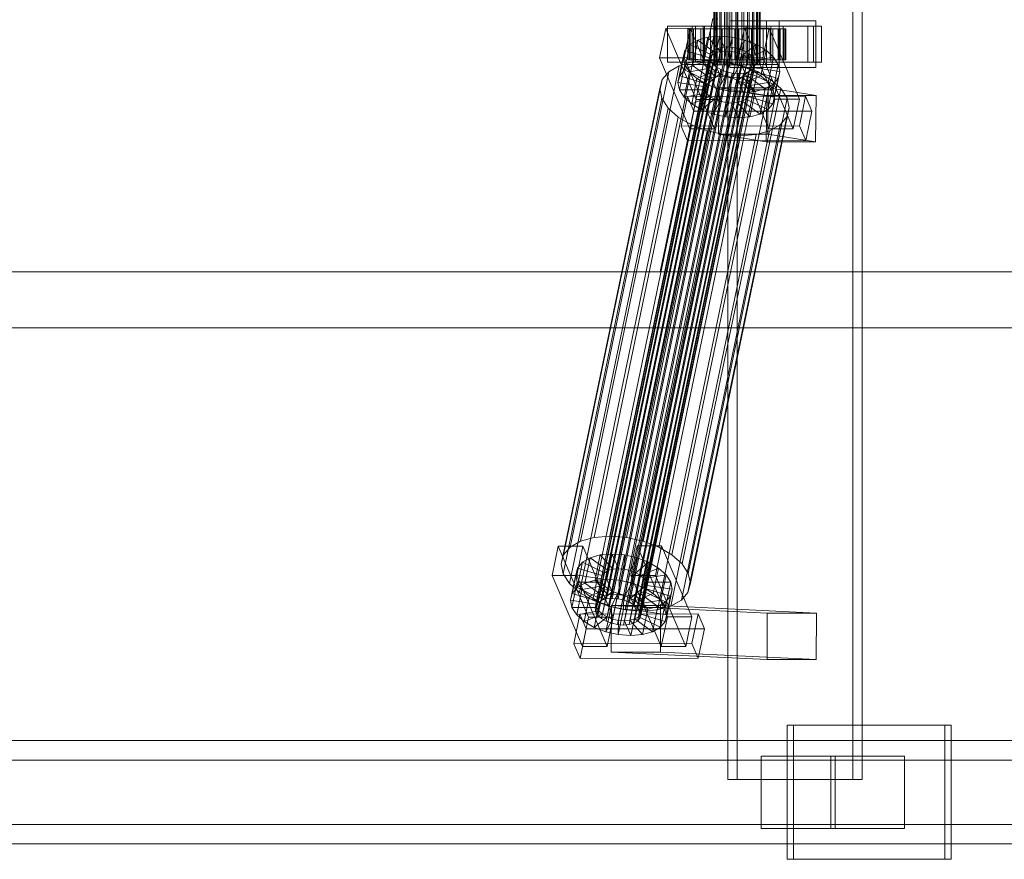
# Model space of a CAD drawing. Header units: millimetres. Extents: x -1970 to 61924, y -58230 to 6847.
# Tile 504 of 656: x 22293 to 22675, y -18456 to -18130. Entities that reach past the tile are written whole.
import ezdxf

# ---------------------------------------------------------------- set-up
doc = ezdxf.new("R2010")
doc.units = ezdxf.units.MM
doc.layers.add('superior_C02', color=7, linetype='Continuous', lineweight=0)

msp = doc.modelspace()

# ---------------------------------------------------------------- linework, layer by layer
at = {"layer": 'superior_C02'}
for p, q in [((22567.843, -17575), (22567.843, -18425)), ((22571.419, -18425), (22571.419, -17575)), ((22616.334, -18425), (22616.334, -17575)), ((22619.91, -17575), (22619.91, -18425)), ((22562.351, -18148), (22562.351, -17852)), ((22562.563, -18148), (22562.563, -17852)), ((22562.753, -18148), (22562.753, -17852)), ((22563.372, -18148), (22563.372, -17852)), ((22563.74, -18148), (22563.74, -17852)), ((22564.725, -18148), (22564.725, -17852)), ((22565.245, -18148), (22565.245, -17852)), ((22566.529, -18148), (22566.529, -17852)), ((22567.166, -18148), (22567.166, -17852)), ((22568.661, -18148), (22568.661, -17852)), ((22569.371, -18148), (22569.371, -17852)), ((22570.976, -18148), (22570.976, -17852)), ((22571.711, -18148), (22571.711, -17852)), ((22573.316, -18148), (22573.316, -17852)), ((22574.026, -18148), (22574.026, -17852)), ((22575.522, -18148), (22575.522, -17852)), ((22576.158, -18148), (22576.158, -17852)), ((22577.443, -18148), (22577.443, -17852)), ((22577.962, -18148), (22577.962, -17852)), ((22578.948, -18148), (22578.948, -17852)), ((22579.315, -18148), (22579.315, -17852)), ((22579.935, -17852), (22579.935, -18148)), ((22580.125, -18148), (22580.125, -17852)), ((22580.336, -18148), (22580.336, -17852)), ((22561.995, -18130), (22541.592, -18228.298)), ((22543.371, -18228.298), (22563.773, -18130)), ((22587.745, -18131), (22568.654, -18131)), ((22568.654, -18131), (22568.654, -18149)), ((22582.841, -18131), (22568.654, -18131)), ((22582.841, -18149), (22582.841, -18131)), ((22582.841, -18131), (22601.932, -18131)), ((22587.745, -18149), (22587.745, -18131)), ((22587.745, -18131), (22601.932, -18131)), ((22601.932, -18131), (22601.932, -18149)), ((22543.755, -18133.859), (22541.374, -18145.327)), ((22553.3, -18133.847), (22543.755, -18133.859)), ((22555.505, -18161.391), (22543.755, -18133.859)), ((22553.989, -18133), (22544.443, -18133)), ((22544.443, -18133), (22544.443, -18147)), ((22558.75, -18133), (22544.443, -18133)), ((22550.92, -18145.315), (22553.3, -18133.847)), ((22552.806, -18134), (22552.36, -18134)), ((22552.36, -18134), (22562.351, -18134)), ((22552.36, -18146), (22552.36, -18134)), ((22552.36, -18134), (22553.207, -18134)), ((22554.515, -18134), (22552.806, -18134)), ((22552.806, -18134), (22562.563, -18134)), ((22552.806, -18146), (22552.806, -18134)), ((22553.207, -18134), (22562.753, -18134)), ((22553.207, -18146), (22553.207, -18134)), ((22553.207, -18134), (22555.291, -18134)), ((22553.3, -18133.847), (22565.051, -18161.379)), ((22553.989, -18147), (22553.989, -18133)), ((22553.989, -18133), (22568.295, -18133)), ((22557.371, -18134), (22554.515, -18134)), ((22554.515, -18134), (22563.372, -18134)), ((22554.515, -18146), (22554.515, -18134)), ((22601.108, -18133), (22555.29, -18133)), ((22555.29, -18133), (22555.29, -18147)), ((22558.27, -18133), (22555.29, -18133)), ((22555.291, -18134), (22563.74, -18134)), ((22555.291, -18146), (22555.291, -18134)), ((22555.291, -18134), (22558.469, -18134)), ((22561.18, -18134), (22557.371, -18134)), ((22557.371, -18134), (22564.725, -18134)), ((22557.371, -18146), (22557.371, -18134)), ((22558.27, -18147), (22558.27, -18133)), ((22558.27, -18133), (22604.089, -18133)), ((22558.469, -18134), (22565.245, -18134)), ((22558.469, -18146), (22558.469, -18134)), ((22558.469, -18134), (22562.524, -18134)), ((22558.75, -18147), (22558.75, -18133)), ((22558.75, -18133), (22568.295, -18133)), ((22565.681, -18134), (22561.18, -18134)), ((22561.18, -18134), (22566.529, -18134)), ((22561.18, -18146), (22561.18, -18134)), ((22562.351, -18134), (22562.563, -18134)), ((22562.351, -18134), (22562.351, -18146)), ((22562.753, -18134), (22562.351, -18134)), ((22562.524, -18134), (22567.166, -18134)), ((22562.524, -18146), (22562.524, -18134)), ((22562.524, -18134), (22567.18, -18134)), ((22562.563, -18134), (22563.372, -18134)), ((22562.563, -18134), (22562.563, -18146)), ((22562.753, -18134), (22562.753, -18146)), ((22563.74, -18134), (22562.753, -18134)), ((22563.372, -18134), (22564.725, -18134)), ((22563.372, -18134), (22563.372, -18146)), ((22563.74, -18134), (22563.74, -18146)), ((22565.245, -18134), (22563.74, -18134)), ((22564.725, -18134), (22566.529, -18134)), ((22564.725, -18134), (22564.725, -18146)), ((22565.245, -18134), (22565.245, -18146)), ((22567.166, -18134), (22565.245, -18134)), ((22570.568, -18134), (22565.681, -18134)), ((22565.681, -18134), (22568.661, -18134)), ((22565.681, -18146), (22565.681, -18134)), ((22566.529, -18134), (22568.661, -18134)), ((22566.529, -18134), (22566.529, -18146)), ((22567.166, -18134), (22567.166, -18146)), ((22569.371, -18134), (22567.166, -18134)), ((22567.18, -18134), (22569.371, -18134)), ((22567.18, -18146), (22567.18, -18134)), ((22567.18, -18134), (22572.12, -18134)), ((22568.295, -18133), (22568.295, -18147)), ((22568.661, -18134), (22570.976, -18134)), ((22568.661, -18134), (22568.661, -18146)), ((22569.371, -18134), (22569.371, -18146)), ((22571.711, -18134), (22569.371, -18134)), ((22575.508, -18134), (22570.568, -18134)), ((22570.568, -18134), (22570.976, -18134)), ((22570.568, -18146), (22570.568, -18134)), ((22570.976, -18134), (22573.316, -18134)), ((22570.976, -18134), (22570.976, -18146)), ((22572.12, -18134), (22571.711, -18134)), ((22571.711, -18134), (22571.711, -18146)), ((22574.026, -18134), (22571.711, -18134)), ((22574.3, -18133.821), (22571.92, -18145.289)), ((22572.12, -18146), (22572.12, -18134)), ((22572.12, -18134), (22577.007, -18134)), ((22575.508, -18134), (22573.316, -18134)), ((22573.316, -18134), (22575.522, -18134)), ((22573.316, -18134), (22573.316, -18146)), ((22577.007, -18134), (22574.026, -18134)), ((22574.026, -18134), (22574.026, -18146)), ((22576.158, -18134), (22574.026, -18134)), ((22583.846, -18133.809), (22574.3, -18133.821)), ((22586.051, -18161.353), (22574.3, -18133.821)), ((22584.534, -18133), (22574.989, -18133)), ((22574.989, -18133), (22574.989, -18147)), ((22589.295, -18133), (22574.989, -18133)), ((22580.164, -18134), (22575.508, -18134)), ((22575.508, -18146), (22575.508, -18134)), ((22580.164, -18134), (22575.522, -18134)), ((22575.522, -18134), (22577.443, -18134)), ((22575.522, -18134), (22575.522, -18146)), ((22581.508, -18134), (22576.158, -18134)), ((22576.158, -18134), (22576.158, -18146)), ((22577.962, -18134), (22576.158, -18134)), ((22577.007, -18146), (22577.007, -18134)), ((22577.007, -18134), (22581.508, -18134)), ((22584.219, -18134), (22577.443, -18134)), ((22577.443, -18134), (22578.948, -18134)), ((22577.443, -18134), (22577.443, -18146)), ((22585.316, -18134), (22577.962, -18134)), ((22577.962, -18134), (22577.962, -18146)), ((22579.315, -18134), (22577.962, -18134)), ((22587.397, -18134), (22578.948, -18134)), ((22578.948, -18134), (22579.935, -18134)), ((22578.948, -18134), (22578.948, -18146)), ((22588.173, -18134), (22579.315, -18134)), ((22579.315, -18134), (22579.315, -18146)), ((22580.125, -18134), (22579.315, -18134)), ((22579.935, -18134), (22589.48, -18134)), ((22579.935, -18146), (22579.935, -18134)), ((22579.935, -18134), (22580.336, -18134)), ((22589.882, -18134), (22580.125, -18134)), ((22580.125, -18134), (22580.125, -18146)), ((22580.336, -18134), (22580.125, -18134)), ((22584.219, -18134), (22580.164, -18134)), ((22580.164, -18146), (22580.164, -18134)), ((22590.328, -18134), (22580.336, -18134)), ((22580.336, -18134), (22580.336, -18146)), ((22581.466, -18145.277), (22583.846, -18133.809)), ((22581.508, -18146), (22581.508, -18134)), ((22581.508, -18134), (22585.316, -18134)), ((22583.846, -18133.809), (22595.596, -18161.341)), ((22587.397, -18134), (22584.219, -18134)), ((22584.219, -18146), (22584.219, -18134)), ((22584.534, -18147), (22584.534, -18133)), ((22584.534, -18133), (22598.841, -18133)), ((22585.316, -18146), (22585.316, -18134)), ((22585.316, -18134), (22588.173, -18134)), ((22589.48, -18134), (22587.397, -18134)), ((22587.397, -18146), (22587.397, -18134)), ((22588.173, -18146), (22588.173, -18134)), ((22588.173, -18134), (22589.882, -18134)), ((22589.295, -18147), (22589.295, -18133)), ((22589.295, -18133), (22598.841, -18133)), ((22589.48, -18134), (22589.48, -18146)), ((22590.328, -18134), (22589.48, -18134)), ((22589.882, -18146), (22589.882, -18134)), ((22589.882, -18134), (22590.328, -18134)), ((22590.328, -18146), (22590.328, -18134)), ((22598.841, -18133), (22598.841, -18147)), ((22601.108, -18147), (22601.108, -18133)), ((22601.108, -18133), (22604.089, -18133)), ((22604.089, -18133), (22604.089, -18147)), ((22556.164, -18138.419), (22553.147, -18140.156)), ((22554.124, -18148.249), (22556.164, -18138.419)), ((22560.074, -18137.325), (22556.164, -18138.419)), ((22556.164, -18138.419), (22563.057, -18143.38)), ((22558.034, -18147.155), (22560.074, -18137.325)), ((22564.609, -18136.948), (22560.074, -18137.325)), ((22560.074, -18137.325), (22564.909, -18142.862)), ((22562.569, -18146.777), (22564.609, -18136.948)), ((22569.462, -18137.313), (22564.609, -18136.948)), ((22564.609, -18136.948), (22567.058, -18142.683)), ((22567.422, -18147.143), (22569.462, -18137.313)), ((22569.462, -18137.313), (22569.356, -18142.856)), ((22574.301, -18138.396), (22569.462, -18137.313)), ((22574.301, -18138.396), (22571.648, -18143.369)), ((22572.261, -18148.226), (22574.301, -18138.396)), ((22578.796, -18140.123), (22574.301, -18138.396)), ((22517.593, -18356.363), (22561.968, -18142.565)), ((22519.022, -18355.541), (22563.397, -18141.742)), ((22520.874, -18355.022), (22565.249, -18141.224)), ((22523.022, -18354.844), (22567.398, -18141.045)), ((22525.321, -18355.017), (22569.696, -18141.218)), ((22527.613, -18355.53), (22571.988, -18141.731)), ((22529.742, -18356.348), (22574.118, -18142.549)), ((22549.188, -18152.246), (22551.229, -18142.416)), ((22551.229, -18142.416), (22550.538, -18145.047)), ((22551.107, -18149.985), (22553.147, -18140.156)), ((22553.147, -18140.156), (22551.229, -18142.416)), ((22551.229, -18142.416), (22560.719, -18145.274)), ((22553.147, -18140.156), (22561.628, -18144.203)), ((22563.057, -18143.38), (22561.017, -18153.21)), ((22561.968, -18142.565), (22561.059, -18143.635)), ((22561.628, -18144.203), (22563.057, -18143.38)), ((22563.397, -18141.742), (22561.968, -18142.565)), ((22564.909, -18142.862), (22562.869, -18152.692)), ((22563.057, -18143.38), (22564.909, -18142.862)), ((22565.249, -18141.224), (22563.397, -18141.742)), ((22564.909, -18142.862), (22567.058, -18142.683)), ((22567.058, -18142.683), (22565.017, -18152.513)), ((22567.398, -18141.045), (22565.249, -18141.224)), ((22567.058, -18142.683), (22569.356, -18142.856)), ((22569.356, -18142.856), (22567.316, -18152.686)), ((22569.696, -18141.218), (22567.398, -18141.045)), ((22569.356, -18142.856), (22571.648, -18143.369)), ((22571.648, -18143.369), (22569.608, -18153.199)), ((22571.988, -18141.731), (22569.696, -18141.218)), ((22571.648, -18143.369), (22573.778, -18144.188)), ((22574.118, -18142.549), (22571.988, -18141.731)), ((22578.796, -18140.123), (22573.778, -18144.188)), ((22575.939, -18143.617), (22574.118, -18142.549)), ((22582.642, -18142.377), (22575.599, -18145.255)), ((22576.756, -18149.953), (22578.796, -18140.123)), ((22582.642, -18142.377), (22578.796, -18140.123)), ((22580.601, -18152.207), (22582.642, -18142.377)), ((22585.575, -18145.003), (22582.642, -18142.377)), ((22516.004, -18331.197), (22554.259, -18146.887)), ((22516.357, -18358.68), (22560.732, -18144.881)), ((22516.634, -18360.017), (22561.01, -18146.218)), ((22516.684, -18357.434), (22561.059, -18143.635)), ((22522.068, -18330.692), (22560.322, -18146.383)), ((22528.555, -18331.181), (22566.81, -18146.872)), ((22531.564, -18357.415), (22575.939, -18143.617)), ((22532.953, -18358.659), (22577.329, -18144.861)), ((22578.192, -18146.196), (22533.816, -18359.995)), ((22541.374, -18145.327), (22550.92, -18145.315)), ((22541.374, -18145.327), (22553.125, -18172.859)), ((22544.443, -18147), (22553.989, -18147)), ((22544.443, -18147), (22558.75, -18147)), ((22548.498, -18154.877), (22550.538, -18145.047)), ((22554.259, -18146.887), (22549.033, -18148.35)), ((22550.538, -18145.047), (22560.392, -18146.52)), ((22550.538, -18145.047), (22551.124, -18147.868)), ((22562.671, -18172.847), (22550.92, -18145.315)), ((22562.351, -18146), (22552.36, -18146)), ((22552.36, -18146), (22552.806, -18146)), ((22553.207, -18146), (22552.36, -18146)), ((22562.563, -18146), (22552.806, -18146)), ((22552.806, -18146), (22554.515, -18146)), ((22562.753, -18146), (22553.207, -18146)), ((22555.291, -18146), (22553.207, -18146)), ((22568.295, -18147), (22553.989, -18147)), ((22554.124, -18148.249), (22558.034, -18147.155)), ((22560.322, -18146.383), (22554.259, -18146.887)), ((22563.372, -18146), (22554.515, -18146)), ((22554.515, -18146), (22557.371, -18146)), ((22555.29, -18147), (22601.108, -18147)), ((22555.29, -18147), (22558.27, -18147)), ((22563.74, -18146), (22555.291, -18146)), ((22558.469, -18146), (22555.291, -18146)), ((22564.725, -18146), (22557.371, -18146)), ((22557.371, -18146), (22561.18, -18146)), ((22558.034, -18147.155), (22562.569, -18146.777)), ((22562.869, -18152.692), (22558.034, -18147.155)), ((22604.089, -18147), (22558.27, -18147)), ((22560.392, -18146.52), (22558.352, -18156.35)), ((22565.245, -18146), (22558.469, -18146)), ((22562.524, -18146), (22558.469, -18146)), ((22560.719, -18145.274), (22558.679, -18155.103)), ((22568.295, -18147), (22558.75, -18147)), ((22561.628, -18144.203), (22559.588, -18154.033)), ((22566.81, -18146.872), (22560.322, -18146.383)), ((22560.392, -18146.52), (22560.719, -18145.274)), ((22560.67, -18147.856), (22560.392, -18146.52)), ((22560.719, -18145.274), (22561.628, -18144.203)), ((22561.059, -18143.635), (22560.732, -18144.881)), ((22560.732, -18144.881), (22561.01, -18146.218)), ((22561.01, -18146.218), (22561.873, -18147.554)), ((22566.529, -18146), (22561.18, -18146)), ((22561.18, -18146), (22565.681, -18146)), ((22562.563, -18146), (22562.351, -18146)), ((22562.351, -18146), (22562.753, -18146)), ((22567.166, -18146), (22562.524, -18146)), ((22567.18, -18146), (22562.524, -18146)), ((22563.372, -18146), (22562.563, -18146)), ((22565.017, -18152.513), (22562.569, -18146.777)), ((22562.569, -18146.777), (22567.422, -18147.143)), ((22562.753, -18146), (22563.74, -18146)), ((22564.725, -18146), (22563.372, -18146)), ((22563.74, -18146), (22565.245, -18146)), ((22566.529, -18146), (22564.725, -18146)), ((22565.245, -18146), (22567.166, -18146)), ((22568.661, -18146), (22565.681, -18146)), ((22565.681, -18146), (22570.568, -18146)), ((22568.661, -18146), (22566.529, -18146)), ((22573.278, -18148.32), (22566.81, -18146.872)), ((22567.166, -18146), (22569.371, -18146)), ((22569.371, -18146), (22567.18, -18146)), ((22572.12, -18146), (22567.18, -18146)), ((22567.316, -18152.686), (22567.422, -18147.143)), ((22567.422, -18147.143), (22572.261, -18148.226)), ((22570.976, -18146), (22568.661, -18146)), ((22569.371, -18146), (22571.711, -18146)), ((22570.976, -18146), (22570.568, -18146)), ((22570.568, -18146), (22575.508, -18146)), ((22573.316, -18146), (22570.976, -18146)), ((22571.711, -18146), (22572.12, -18146)), ((22571.711, -18146), (22574.026, -18146)), ((22573.778, -18144.188), (22571.737, -18154.017)), ((22571.92, -18145.289), (22581.466, -18145.277)), ((22571.92, -18145.289), (22583.671, -18172.821)), ((22577.007, -18146), (22572.12, -18146)), ((22575.522, -18146), (22573.316, -18146)), ((22573.316, -18146), (22575.508, -18146)), ((22575.599, -18145.255), (22573.559, -18155.085)), ((22573.778, -18144.188), (22575.599, -18145.255)), ((22574.026, -18146), (22577.007, -18146)), ((22574.026, -18146), (22576.158, -18146)), ((22576.989, -18146.499), (22574.948, -18156.329)), ((22574.989, -18147), (22584.534, -18147)), ((22574.989, -18147), (22589.295, -18147)), ((22575.508, -18146), (22580.164, -18146)), ((22577.443, -18146), (22575.522, -18146)), ((22575.522, -18146), (22580.164, -18146)), ((22575.599, -18145.255), (22576.989, -18146.499)), ((22577.329, -18144.861), (22575.939, -18143.617)), ((22576.158, -18146), (22581.508, -18146)), ((22576.158, -18146), (22577.962, -18146)), ((22585.575, -18145.003), (22576.989, -18146.499)), ((22576.989, -18146.499), (22577.852, -18147.835)), ((22581.508, -18146), (22577.007, -18146)), ((22578.192, -18146.196), (22577.329, -18144.861)), ((22578.948, -18146), (22577.443, -18146)), ((22577.443, -18146), (22584.219, -18146)), ((22577.962, -18146), (22585.316, -18146)), ((22577.962, -18146), (22579.315, -18146)), ((22578.469, -18147.533), (22578.192, -18146.196)), ((22579.935, -18146), (22578.948, -18146)), ((22578.948, -18146), (22587.397, -18146)), ((22579.315, -18146), (22588.173, -18146)), ((22579.315, -18146), (22580.125, -18146)), ((22589.48, -18146), (22579.935, -18146)), ((22580.336, -18146), (22579.935, -18146)), ((22580.125, -18146), (22589.882, -18146)), ((22580.125, -18146), (22580.336, -18146)), ((22580.164, -18146), (22584.219, -18146)), ((22580.336, -18146), (22590.328, -18146)), ((22593.216, -18172.809), (22581.466, -18145.277)), ((22585.316, -18146), (22581.508, -18146)), ((22583.535, -18154.833), (22585.575, -18145.003)), ((22584.219, -18146), (22587.397, -18146)), ((22598.841, -18147), (22584.534, -18147)), ((22588.173, -18146), (22585.316, -18146)), ((22587.397, -18147.823), (22585.575, -18145.003)), ((22587.397, -18146), (22589.48, -18146)), ((22589.882, -18146), (22588.173, -18146)), ((22598.841, -18147), (22589.295, -18147)), ((22589.48, -18146), (22590.328, -18146)), ((22590.328, -18146), (22589.882, -18146)), ((22604.089, -18147), (22601.108, -18147)), ((22506.745, -18334.981), (22544.999, -18150.672)), ((22510.778, -18332.659), (22549.033, -18148.35)), ((22517.497, -18361.352), (22561.873, -18147.554)), ((22518.887, -18362.596), (22563.262, -18148.798)), ((22520.709, -18363.664), (22565.084, -18149.865)), ((22522.838, -18364.482), (22567.213, -18150.683)), ((22531.429, -18364.471), (22575.804, -18150.672)), ((22532.858, -18363.648), (22577.233, -18149.85)), ((22533.767, -18362.578), (22578.142, -18148.779)), ((22534.094, -18361.332), (22578.469, -18147.533)), ((22535.024, -18332.629), (22573.278, -18148.32)), ((22541.033, -18334.938), (22579.288, -18150.629)), ((22544.999, -18150.672), (22542.434, -18153.694)), ((22549.033, -18148.35), (22544.999, -18150.672)), ((22549.084, -18157.698), (22551.124, -18147.868)), ((22549.188, -18152.246), (22551.107, -18149.985)), ((22550.906, -18160.518), (22552.946, -18150.688)), ((22551.107, -18149.985), (22554.124, -18148.249)), ((22559.588, -18154.033), (22551.107, -18149.985)), ((22551.124, -18147.868), (22560.67, -18147.856)), ((22551.124, -18147.868), (22552.946, -18150.688)), ((22552.946, -18150.688), (22561.533, -18149.192)), ((22552.946, -18150.688), (22555.88, -18153.314)), ((22561.017, -18153.21), (22554.124, -18148.249)), ((22555.88, -18153.314), (22562.922, -18150.436)), ((22560.67, -18147.856), (22558.63, -18157.686)), ((22561.533, -18149.192), (22559.493, -18159.022)), ((22561.533, -18149.192), (22560.67, -18147.856)), ((22562.922, -18150.436), (22560.882, -18160.266)), ((22562.922, -18150.436), (22561.533, -18149.192)), ((22561.873, -18147.554), (22563.262, -18148.798)), ((22562.753, -18148), (22562.351, -18148)), ((22562.351, -18148), (22562.563, -18148)), ((22562.563, -18148), (22563.372, -18148)), ((22563.74, -18148), (22562.753, -18148)), ((22564.744, -18151.503), (22562.922, -18150.436)), ((22563.262, -18148.798), (22565.084, -18149.865)), ((22563.372, -18148), (22564.725, -18148)), ((22565.245, -18148), (22563.74, -18148)), ((22564.725, -18148), (22566.529, -18148)), ((22565.084, -18149.865), (22567.213, -18150.683)), ((22567.166, -18148), (22565.245, -18148)), ((22566.529, -18148), (22568.661, -18148)), ((22569.371, -18148), (22567.166, -18148)), ((22567.213, -18150.683), (22569.505, -18151.196)), ((22568.654, -18149), (22587.745, -18149)), ((22582.841, -18149), (22568.654, -18149)), ((22568.661, -18148), (22570.976, -18148)), ((22571.711, -18148), (22569.371, -18148)), ((22569.608, -18153.199), (22572.261, -18148.226)), ((22570.976, -18148), (22573.316, -18148)), ((22574.026, -18148), (22571.711, -18148)), ((22571.737, -18154.017), (22576.756, -18149.953)), ((22572.261, -18148.226), (22576.756, -18149.953)), ((22579.288, -18150.629), (22573.278, -18148.32)), ((22573.316, -18148), (22575.522, -18148)), ((22573.952, -18151.191), (22575.804, -18150.672)), ((22576.158, -18148), (22574.026, -18148)), ((22575.522, -18148), (22577.443, -18148)), ((22577.802, -18150.417), (22575.762, -18160.247)), ((22575.804, -18150.672), (22577.233, -18149.85)), ((22575.811, -18157.665), (22577.852, -18147.835)), ((22578.129, -18149.171), (22576.089, -18159.001)), ((22577.962, -18148), (22576.158, -18148)), ((22576.756, -18149.953), (22580.601, -18152.207)), ((22577.802, -18150.417), (22576.893, -18151.488)), ((22577.233, -18149.85), (22578.142, -18148.779)), ((22577.443, -18148), (22578.948, -18148)), ((22578.129, -18149.171), (22577.802, -18150.417)), ((22587.293, -18153.275), (22577.802, -18150.417)), ((22577.852, -18147.835), (22587.397, -18147.823)), ((22577.852, -18147.835), (22578.129, -18149.171)), ((22579.315, -18148), (22577.962, -18148)), ((22587.983, -18150.644), (22578.129, -18149.171)), ((22578.142, -18148.779), (22578.469, -18147.533)), ((22578.948, -18148), (22579.935, -18148)), ((22584.429, -18153.641), (22579.288, -18150.629)), ((22580.125, -18148), (22579.315, -18148)), ((22579.935, -18148), (22580.336, -18148)), ((22580.336, -18148), (22580.125, -18148)), ((22601.932, -18149), (22582.841, -18149)), ((22587.397, -18147.823), (22585.357, -18157.653)), ((22585.943, -18160.474), (22587.983, -18150.644)), ((22587.293, -18153.275), (22587.983, -18150.644)), ((22587.983, -18150.644), (22587.397, -18147.823)), ((22601.932, -18149), (22587.745, -18149)), ((22504.179, -18338.003), (22542.434, -18153.694)), ((22525.13, -18364.995), (22569.505, -18151.196)), ((22527.429, -18365.168), (22571.804, -18151.369)), ((22529.577, -18364.989), (22573.952, -18151.191)), ((22542.434, -18153.694), (22541.512, -18157.211)), ((22546.174, -18337.95), (22584.429, -18153.641)), ((22548.498, -18154.877), (22549.188, -18152.246)), ((22558.352, -18156.35), (22548.498, -18154.877)), ((22549.084, -18157.698), (22548.498, -18154.877)), ((22558.679, -18155.103), (22549.188, -18152.246)), ((22553.84, -18163.144), (22555.88, -18153.314)), ((22555.88, -18153.314), (22559.725, -18155.567)), ((22559.588, -18154.033), (22558.679, -18155.103)), ((22561.017, -18153.21), (22559.588, -18154.033)), ((22559.725, -18155.567), (22564.744, -18151.503)), ((22562.869, -18152.692), (22561.017, -18153.21)), ((22564.744, -18151.503), (22562.704, -18161.333)), ((22565.017, -18152.513), (22562.869, -18152.692)), ((22564.221, -18157.295), (22566.873, -18152.321)), ((22566.873, -18152.321), (22564.744, -18151.503)), ((22566.873, -18152.321), (22564.833, -18162.151)), ((22567.316, -18152.686), (22565.017, -18152.513)), ((22569.165, -18152.835), (22566.873, -18152.321)), ((22569.165, -18152.835), (22567.125, -18162.664)), ((22569.608, -18153.199), (22567.316, -18152.686)), ((22569.06, -18158.378), (22569.165, -18152.835)), ((22571.464, -18153.008), (22569.165, -18152.835)), ((22571.464, -18153.008), (22569.424, -18162.837)), ((22569.505, -18151.196), (22571.804, -18151.369)), ((22571.737, -18154.017), (22569.608, -18153.199)), ((22573.612, -18152.829), (22571.464, -18153.008)), ((22573.912, -18158.743), (22571.464, -18153.008)), ((22573.612, -18152.829), (22571.572, -18162.659)), ((22573.559, -18155.085), (22571.737, -18154.017)), ((22571.804, -18151.369), (22573.952, -18151.191)), ((22575.464, -18152.311), (22573.424, -18162.14)), ((22573.559, -18155.085), (22580.601, -18152.207)), ((22575.464, -18152.311), (22573.612, -18152.829)), ((22578.448, -18158.366), (22573.612, -18152.829)), ((22576.893, -18151.488), (22574.853, -18161.318)), ((22574.948, -18156.329), (22583.535, -18154.833)), ((22576.893, -18151.488), (22575.464, -18152.311)), ((22582.357, -18157.272), (22575.464, -18152.311)), ((22585.374, -18155.535), (22576.893, -18151.488)), ((22580.601, -18152.207), (22583.535, -18154.833)), ((22583.535, -18154.833), (22585.357, -18157.653)), ((22588.35, -18157.152), (22584.429, -18153.641)), ((22585.253, -18163.105), (22587.293, -18153.275)), ((22585.374, -18155.535), (22587.293, -18153.275)), ((22503.257, -18341.52), (22541.512, -18157.211)), ((22541.512, -18157.211), (22542.295, -18160.982)), ((22558.63, -18157.686), (22549.084, -18157.698)), ((22550.906, -18160.518), (22549.084, -18157.698)), ((22550.096, -18341.461), (22588.35, -18157.152)), ((22557.685, -18165.397), (22559.725, -18155.567)), ((22558.679, -18155.103), (22558.352, -18156.35)), ((22558.352, -18156.35), (22558.63, -18157.686)), ((22558.63, -18157.686), (22559.493, -18159.022)), ((22559.725, -18155.567), (22564.221, -18157.295)), ((22562.18, -18167.125), (22564.221, -18157.295)), ((22564.45, -18156.962), (22564.202, -18174.943)), ((22564.221, -18157.295), (22569.06, -18158.378)), ((22583.54, -18156.962), (22564.45, -18156.962)), ((22582.959, -18159.83), (22564.45, -18156.962)), ((22567.019, -18168.208), (22569.06, -18158.378)), ((22569.06, -18158.378), (22573.912, -18158.743)), ((22574.948, -18156.329), (22573.559, -18155.085)), ((22573.912, -18158.743), (22578.448, -18158.366)), ((22575.811, -18157.665), (22574.948, -18156.329)), ((22585.357, -18157.653), (22575.811, -18157.665)), ((22576.089, -18159.001), (22575.811, -18157.665)), ((22576.407, -18168.196), (22578.448, -18158.366)), ((22578.448, -18158.366), (22582.357, -18157.272)), ((22580.317, -18167.102), (22582.357, -18157.272)), ((22582.357, -18157.272), (22585.374, -18155.535)), ((22583.293, -18174.943), (22583.54, -18156.962)), ((22583.334, -18165.365), (22585.374, -18155.535)), ((22583.54, -18156.962), (22602.049, -18159.83)), ((22585.357, -18157.653), (22585.943, -18160.474)), ((22590.786, -18160.922), (22588.35, -18157.152)), ((22504.04, -18345.291), (22542.295, -18160.982)), ((22542.295, -18160.982), (22544.73, -18164.752)), ((22552.152, -18160.247), (22549.772, -18171.715)), ((22559.493, -18159.022), (22550.906, -18160.518)), ((22553.84, -18163.144), (22550.906, -18160.518)), ((22597.97, -18160.19), (22552.152, -18160.247)), ((22554.6, -18165.983), (22552.152, -18160.247)), ((22590.786, -18160.922), (22552.531, -18345.231)), ((22553.125, -18172.859), (22555.505, -18161.391)), ((22560.882, -18160.266), (22553.84, -18163.144)), ((22555.505, -18161.391), (22565.051, -18161.379)), ((22562.704, -18161.333), (22557.685, -18165.397)), ((22559.493, -18159.022), (22560.882, -18160.266)), ((22560.882, -18160.266), (22562.704, -18161.333)), ((22564.833, -18162.151), (22562.18, -18167.125)), ((22565.051, -18161.379), (22562.671, -18172.847)), ((22562.704, -18161.333), (22564.833, -18162.151)), ((22564.833, -18162.151), (22567.125, -18162.664)), ((22571.572, -18162.659), (22573.424, -18162.14)), ((22571.872, -18168.573), (22573.912, -18158.743)), ((22573.424, -18162.14), (22574.853, -18161.318)), ((22573.424, -18162.14), (22580.317, -18167.102)), ((22574.853, -18161.318), (22575.762, -18160.247)), ((22574.853, -18161.318), (22583.334, -18165.365)), ((22575.762, -18160.247), (22576.089, -18159.001)), ((22575.762, -18160.247), (22585.253, -18163.105)), ((22576.089, -18159.001), (22585.943, -18160.474)), ((22582.711, -18177.811), (22582.959, -18159.83)), ((22582.959, -18159.83), (22602.049, -18159.83)), ((22583.671, -18172.821), (22586.051, -18161.353)), ((22585.943, -18160.474), (22585.253, -18163.105)), ((22586.051, -18161.353), (22595.596, -18161.341)), ((22591.569, -18164.693), (22590.786, -18160.922)), ((22595.596, -18161.341), (22593.216, -18172.809)), ((22595.59, -18171.658), (22597.97, -18160.19)), ((22597.97, -18160.19), (22600.418, -18165.926)), ((22602.049, -18159.83), (22601.802, -18177.811)), ((22506.476, -18349.061), (22544.73, -18164.752)), ((22544.73, -18164.752), (22548.652, -18168.263)), ((22552.22, -18177.451), (22554.6, -18165.983)), ((22553.314, -18349.002), (22591.569, -18164.693)), ((22557.685, -18165.397), (22553.84, -18163.144)), ((22554.6, -18165.983), (22600.418, -18165.926)), ((22562.18, -18167.125), (22557.685, -18165.397)), ((22567.125, -18162.664), (22567.019, -18168.208)), ((22567.125, -18162.664), (22569.424, -18162.837)), ((22569.424, -18162.837), (22571.572, -18162.659)), ((22569.424, -18162.837), (22571.872, -18168.573)), ((22571.572, -18162.659), (22576.407, -18168.196)), ((22583.334, -18165.365), (22580.317, -18167.102)), ((22585.253, -18163.105), (22583.334, -18165.365)), ((22590.647, -18168.21), (22591.569, -18164.693)), ((22600.418, -18165.926), (22598.038, -18177.394)), ((22510.397, -18352.572), (22548.652, -18168.263)), ((22548.652, -18168.263), (22553.793, -18171.275)), ((22552.392, -18352.519), (22590.647, -18168.21)), ((22567.019, -18168.208), (22562.18, -18167.125)), ((22571.872, -18168.573), (22567.019, -18168.208)), ((22576.407, -18168.196), (22571.872, -18168.573)), ((22580.317, -18167.102), (22576.407, -18168.196)), ((22588.081, -18171.232), (22590.647, -18168.21)), ((22515.538, -18355.584), (22553.793, -18171.275)), ((22521.548, -18357.893), (22559.803, -18173.584)), ((22545.793, -18357.863), (22584.048, -18173.554)), ((22549.772, -18171.715), (22595.59, -18171.658)), ((22549.772, -18171.715), (22552.22, -18177.451)), ((22549.827, -18355.541), (22588.081, -18171.232)), ((22562.671, -18172.847), (22553.125, -18172.859)), ((22553.793, -18171.275), (22559.803, -18173.584)), ((22559.803, -18173.584), (22566.271, -18175.032)), ((22578.822, -18175.016), (22584.048, -18173.554)), ((22593.216, -18172.809), (22583.671, -18172.821)), ((22584.048, -18173.554), (22588.081, -18171.232)), ((22598.038, -18177.394), (22595.59, -18171.658)), ((22528.017, -18359.341), (22566.271, -18175.032)), ((22534.504, -18359.83), (22572.758, -18175.521)), ((22540.567, -18359.326), (22578.822, -18175.016)), ((22598.038, -18177.394), (22552.22, -18177.451)), ((22564.202, -18174.943), (22583.293, -18174.943)), ((22582.711, -18177.811), (22564.202, -18174.943)), ((22566.271, -18175.032), (22572.758, -18175.521)), ((22572.758, -18175.521), (22578.822, -18175.016)), ((22601.802, -18177.811), (22583.293, -18174.943)), ((22601.802, -18177.811), (22582.711, -18177.811)), ((22541.592, -18228.298), (21968.557, -18228.298)), ((21970.336, -18228.298), (22543.371, -18228.298)), ((22541.592, -18228.298), (22543.371, -18228.298)), ((22971.369, -18228.298), (22541.592, -18228.298)), ((22543.371, -18228.298), (22973.147, -18228.298)), ((24634.01, -18250), (15575.415, -18250)), ((15576.913, -18250), (24635.508, -18250)), ((22506.745, -18334.981), (22510.778, -18332.659)), ((22510.778, -18332.659), (22516.004, -18331.197)), ((22516.004, -18331.197), (22522.068, -18330.692)), ((22522.068, -18330.692), (22528.555, -18331.181)), ((22528.555, -18331.181), (22535.024, -18332.629)), ((22535.024, -18332.629), (22541.033, -18334.938)), ((22502.1, -18334.551), (22499.719, -18346.02)), ((22511.645, -18334.539), (22502.1, -18334.551)), ((22513.85, -18362.083), (22502.1, -18334.551)), ((22503.257, -18341.52), (22504.179, -18338.003)), ((22504.179, -18338.003), (22506.745, -18334.981)), ((22509.265, -18346.008), (22511.645, -18334.539)), ((22511.645, -18334.539), (22523.396, -18362.071)), ((22518.419, -18338.017), (22514.509, -18339.111)), ((22516.379, -18347.847), (22518.419, -18338.017)), ((22522.954, -18337.64), (22518.419, -18338.017)), ((22518.419, -18338.017), (22523.254, -18343.554)), ((22520.914, -18347.47), (22522.954, -18337.64)), ((22527.807, -18338.005), (22522.954, -18337.64)), ((22522.954, -18337.64), (22525.402, -18343.376)), ((22525.767, -18347.835), (22527.807, -18338.005)), ((22527.807, -18338.005), (22527.701, -18343.549)), ((22532.646, -18339.088), (22527.807, -18338.005)), ((22532.645, -18334.513), (22530.265, -18345.981)), ((22542.191, -18334.501), (22532.645, -18334.513)), ((22544.396, -18362.045), (22532.645, -18334.513)), ((22539.81, -18345.969), (22542.191, -18334.501)), ((22541.033, -18334.938), (22546.174, -18337.95)), ((22542.191, -18334.501), (22553.941, -18362.033)), ((22546.174, -18337.95), (22550.096, -18341.461)), ((22504.04, -18345.291), (22503.257, -18341.52)), ((22509.452, -18350.678), (22511.492, -18340.848)), ((22511.492, -18340.848), (22509.573, -18343.108)), ((22514.509, -18339.111), (22511.492, -18340.848)), ((22511.492, -18340.848), (22519.973, -18344.895)), ((22512.469, -18348.941), (22514.509, -18339.111)), ((22514.509, -18339.111), (22521.402, -18344.073)), ((22532.646, -18339.088), (22529.993, -18344.062)), ((22530.605, -18348.918), (22532.646, -18339.088)), ((22537.141, -18340.816), (22532.122, -18344.88)), ((22537.141, -18340.816), (22532.646, -18339.088)), ((22535.101, -18350.645), (22537.141, -18340.816)), ((22540.987, -18343.069), (22537.141, -18340.816)), ((22550.096, -18341.461), (22552.531, -18345.231)), ((22506.476, -18349.061), (22504.04, -18345.291)), ((22507.533, -18352.938), (22509.573, -18343.108)), ((22509.573, -18343.108), (22508.883, -18345.739)), ((22509.573, -18343.108), (22519.064, -18345.966)), ((22519.973, -18344.895), (22517.933, -18354.725)), ((22519.064, -18345.966), (22519.973, -18344.895)), ((22521.402, -18344.073), (22519.362, -18353.902)), ((22519.973, -18344.895), (22521.402, -18344.073)), ((22523.254, -18343.554), (22521.214, -18353.384)), ((22521.402, -18344.073), (22523.254, -18343.554)), ((22523.254, -18343.554), (22525.402, -18343.376)), ((22525.402, -18343.376), (22523.362, -18353.205)), ((22525.402, -18343.376), (22527.701, -18343.549)), ((22527.701, -18343.549), (22525.661, -18353.378)), ((22527.701, -18343.549), (22529.993, -18344.062)), ((22529.993, -18344.062), (22527.953, -18353.892)), ((22529.993, -18344.062), (22532.122, -18344.88)), ((22532.122, -18344.88), (22530.082, -18354.71)), ((22532.122, -18344.88), (22533.944, -18345.947)), ((22540.987, -18343.069), (22533.944, -18345.947)), ((22543.92, -18345.695), (22535.334, -18347.191)), ((22538.946, -18352.899), (22540.987, -18343.069)), ((22543.92, -18345.695), (22540.987, -18343.069)), ((22541.88, -18355.525), (22543.92, -18345.695)), ((22545.742, -18348.515), (22543.92, -18345.695)), ((22552.531, -18345.231), (22553.314, -18349.002)), ((22499.719, -18346.02), (22509.265, -18346.008)), ((22499.719, -18346.02), (22511.47, -18373.551)), ((22510.397, -18352.572), (22506.476, -18349.061)), ((22506.843, -18355.569), (22508.883, -18345.739)), ((22507.429, -18358.39), (22509.469, -18348.56)), ((22508.883, -18345.739), (22518.737, -18347.212)), ((22508.883, -18345.739), (22509.469, -18348.56)), ((22521.015, -18373.539), (22509.265, -18346.008)), ((22509.452, -18350.678), (22512.469, -18348.941)), ((22509.469, -18348.56), (22519.015, -18348.548)), ((22509.469, -18348.56), (22511.291, -18351.38)), ((22512.469, -18348.941), (22516.379, -18347.847)), ((22519.362, -18353.902), (22512.469, -18348.941)), ((22516.379, -18347.847), (22520.914, -18347.47)), ((22521.214, -18353.384), (22516.379, -18347.847)), ((22518.737, -18347.212), (22516.697, -18357.042)), ((22519.015, -18348.548), (22516.974, -18358.378)), ((22519.064, -18345.966), (22517.024, -18355.796)), ((22518.737, -18347.212), (22519.064, -18345.966)), ((22519.015, -18348.548), (22518.737, -18347.212)), ((22519.878, -18349.884), (22519.015, -18348.548)), ((22523.362, -18353.205), (22520.914, -18347.47)), ((22520.914, -18347.47), (22525.767, -18347.835)), ((22525.661, -18353.378), (22525.767, -18347.835)), ((22525.767, -18347.835), (22530.605, -18348.918)), ((22527.953, -18353.892), (22530.605, -18348.918)), ((22530.265, -18345.981), (22539.81, -18345.969)), ((22530.265, -18345.981), (22542.015, -18373.513)), ((22530.605, -18348.918), (22535.101, -18350.645)), ((22533.944, -18345.947), (22531.904, -18355.777)), ((22535.334, -18347.191), (22533.293, -18357.021)), ((22533.944, -18345.947), (22535.334, -18347.191)), ((22534.156, -18358.357), (22536.197, -18348.527)), ((22535.334, -18347.191), (22536.197, -18348.527)), ((22536.197, -18348.527), (22545.742, -18348.515)), ((22536.197, -18348.527), (22536.474, -18349.863)), ((22551.561, -18373.501), (22539.81, -18345.969)), ((22545.742, -18348.515), (22543.702, -18358.345)), ((22546.328, -18351.336), (22545.742, -18348.515)), ((22553.314, -18349.002), (22552.392, -18352.519)), ((22506.843, -18355.569), (22507.533, -18352.938)), ((22507.533, -18352.938), (22509.452, -18350.678)), ((22517.024, -18355.796), (22507.533, -18352.938)), ((22509.251, -18361.21), (22511.291, -18351.38)), ((22517.933, -18354.725), (22509.452, -18350.678)), ((22515.538, -18355.584), (22510.397, -18352.572)), ((22511.291, -18351.38), (22519.878, -18349.884)), ((22511.291, -18351.38), (22514.225, -18354.006)), ((22514.225, -18354.006), (22521.267, -18351.128)), ((22519.878, -18349.884), (22517.837, -18359.714)), ((22518.07, -18356.26), (22523.089, -18352.196)), ((22521.267, -18351.128), (22519.227, -18360.958)), ((22521.267, -18351.128), (22519.878, -18349.884)), ((22523.089, -18352.196), (22521.049, -18362.025)), ((22523.362, -18353.205), (22521.214, -18353.384)), ((22523.089, -18352.196), (22521.267, -18351.128)), ((22522.566, -18357.987), (22525.218, -18353.014)), ((22525.218, -18353.014), (22523.089, -18352.196)), ((22525.218, -18353.014), (22523.178, -18362.843)), ((22525.661, -18353.378), (22523.362, -18353.205)), ((22527.51, -18353.527), (22525.218, -18353.014)), ((22530.082, -18354.71), (22535.101, -18350.645)), ((22533.809, -18353.003), (22531.769, -18362.833)), ((22531.904, -18355.777), (22538.946, -18352.899)), ((22533.809, -18353.003), (22531.957, -18353.521)), ((22535.238, -18352.18), (22533.198, -18362.01)), ((22535.238, -18352.18), (22533.809, -18353.003)), ((22540.702, -18357.964), (22533.809, -18353.003)), ((22536.147, -18351.109), (22534.107, -18360.939)), ((22536.474, -18349.863), (22534.434, -18359.693)), ((22535.101, -18350.645), (22538.946, -18352.899)), ((22536.147, -18351.109), (22535.238, -18352.18)), ((22543.719, -18356.228), (22535.238, -18352.18)), ((22536.474, -18349.863), (22536.147, -18351.109)), ((22545.638, -18353.967), (22536.147, -18351.109)), ((22546.328, -18351.336), (22536.474, -18349.863)), ((22538.946, -18352.899), (22541.88, -18355.525)), ((22544.288, -18361.166), (22546.328, -18351.336)), ((22545.638, -18353.967), (22546.328, -18351.336)), ((22552.392, -18352.519), (22549.827, -18355.541)), ((22516.697, -18357.042), (22506.843, -18355.569)), ((22507.429, -18358.39), (22506.843, -18355.569)), ((22512.184, -18363.836), (22514.225, -18354.006)), ((22514.225, -18354.006), (22518.07, -18356.26)), ((22521.548, -18357.893), (22515.538, -18355.584)), ((22516.03, -18366.09), (22518.07, -18356.26)), ((22516.684, -18357.434), (22517.593, -18356.363)), ((22517.024, -18355.796), (22516.697, -18357.042)), ((22516.697, -18357.042), (22516.974, -18358.378)), ((22517.933, -18354.725), (22517.024, -18355.796)), ((22517.593, -18356.363), (22519.022, -18355.541)), ((22519.362, -18353.902), (22517.933, -18354.725)), ((22518.07, -18356.26), (22522.566, -18357.987)), ((22519.022, -18355.541), (22520.874, -18355.022)), ((22521.214, -18353.384), (22519.362, -18353.902)), ((22520.874, -18355.022), (22523.022, -18354.844)), ((22523.022, -18354.844), (22525.321, -18355.017)), ((22525.321, -18355.017), (22527.613, -18355.53)), ((22527.51, -18353.527), (22525.47, -18363.357)), ((22527.953, -18353.892), (22525.661, -18353.378)), ((22527.404, -18359.07), (22527.51, -18353.527)), ((22529.809, -18353.7), (22527.51, -18353.527)), ((22527.613, -18355.53), (22529.742, -18356.348)), ((22529.809, -18353.7), (22527.769, -18363.53)), ((22530.082, -18354.71), (22527.953, -18353.892)), ((22529.742, -18356.348), (22531.564, -18357.415)), ((22531.957, -18353.521), (22529.809, -18353.7)), ((22532.257, -18359.436), (22529.809, -18353.7)), ((22531.957, -18353.521), (22529.917, -18363.351)), ((22531.904, -18355.777), (22530.082, -18354.71)), ((22533.293, -18357.021), (22531.904, -18355.777)), ((22536.792, -18359.058), (22531.957, -18353.521)), ((22533.293, -18357.021), (22541.88, -18355.525)), ((22534.156, -18358.357), (22533.293, -18357.021)), ((22540.702, -18357.964), (22543.719, -18356.228)), ((22541.679, -18366.057), (22543.719, -18356.228)), ((22541.88, -18355.525), (22543.702, -18358.345)), ((22543.598, -18363.797), (22545.638, -18353.967)), ((22543.719, -18356.228), (22545.638, -18353.967)), ((22549.827, -18355.541), (22545.793, -18357.863)), ((22516.974, -18358.378), (22507.429, -18358.39)), ((22509.251, -18361.21), (22507.429, -18358.39)), ((22510.497, -18360.939), (22508.117, -18372.408)), ((22517.837, -18359.714), (22509.251, -18361.21)), ((22556.315, -18360.882), (22510.497, -18360.939)), ((22512.945, -18366.675), (22510.497, -18360.939)), ((22519.227, -18360.958), (22512.184, -18363.836)), ((22516.357, -18358.68), (22516.684, -18357.434)), ((22516.634, -18360.017), (22516.357, -18358.68)), ((22517.497, -18361.352), (22516.634, -18360.017)), ((22516.974, -18358.378), (22517.837, -18359.714)), ((22517.837, -18359.714), (22519.227, -18360.958)), ((22519.227, -18360.958), (22521.049, -18362.025)), ((22520.525, -18367.817), (22522.566, -18357.987)), ((22528.017, -18359.341), (22521.548, -18357.893)), ((22522.566, -18357.987), (22527.404, -18359.07)), ((22522.709, -18357.646), (22522.633, -18375.644)), ((22541.799, -18357.646), (22522.709, -18357.646)), ((22583.101, -18360.514), (22522.709, -18357.646)), ((22525.364, -18368.9), (22527.404, -18359.07)), ((22527.404, -18359.07), (22532.257, -18359.436)), ((22534.504, -18359.83), (22528.017, -18359.341)), ((22530.217, -18369.265), (22532.257, -18359.436)), ((22531.564, -18357.415), (22532.953, -18358.659)), ((22532.257, -18359.436), (22536.792, -18359.058)), ((22532.953, -18358.659), (22533.816, -18359.995)), ((22533.198, -18362.01), (22534.107, -18360.939)), ((22533.816, -18359.995), (22534.094, -18361.332)), ((22534.107, -18360.939), (22534.434, -18359.693)), ((22534.107, -18360.939), (22543.598, -18363.797)), ((22543.702, -18358.345), (22534.156, -18358.357)), ((22534.434, -18359.693), (22534.156, -18358.357)), ((22534.434, -18359.693), (22544.288, -18361.166)), ((22540.567, -18359.326), (22534.504, -18359.83)), ((22534.752, -18368.888), (22536.792, -18359.058)), ((22536.792, -18359.058), (22540.702, -18357.964)), ((22538.662, -18367.794), (22540.702, -18357.964)), ((22545.793, -18357.863), (22540.567, -18359.326)), ((22541.723, -18375.644), (22541.799, -18357.646)), ((22541.799, -18357.646), (22602.192, -18360.514)), ((22543.702, -18358.345), (22544.288, -18361.166)), ((22553.935, -18372.35), (22556.315, -18360.882)), ((22556.315, -18360.882), (22558.763, -18366.618)), ((22583.026, -18378.512), (22583.101, -18360.514)), ((22583.101, -18360.514), (22602.192, -18360.514)), ((22602.192, -18360.514), (22602.116, -18378.512)), ((22512.184, -18363.836), (22509.251, -18361.21)), ((22511.47, -18373.551), (22513.85, -18362.083)), ((22516.03, -18366.09), (22512.184, -18363.836)), ((22513.85, -18362.083), (22523.396, -18362.071)), ((22521.049, -18362.025), (22516.03, -18366.09)), ((22518.887, -18362.596), (22517.497, -18361.352)), ((22520.709, -18363.664), (22518.887, -18362.596)), ((22523.178, -18362.843), (22520.525, -18367.817)), ((22522.838, -18364.482), (22520.709, -18363.664)), ((22523.396, -18362.071), (22521.015, -18373.539)), ((22521.049, -18362.025), (22523.178, -18362.843)), ((22525.13, -18364.995), (22522.838, -18364.482)), ((22523.178, -18362.843), (22525.47, -18363.357)), ((22525.47, -18363.357), (22525.364, -18368.9)), ((22525.47, -18363.357), (22527.769, -18363.53)), ((22527.769, -18363.53), (22529.917, -18363.351)), ((22527.769, -18363.53), (22530.217, -18369.265)), ((22531.429, -18364.471), (22529.577, -18364.989)), ((22529.917, -18363.351), (22531.769, -18362.833)), ((22529.917, -18363.351), (22534.752, -18368.888)), ((22532.858, -18363.648), (22531.429, -18364.471)), ((22531.769, -18362.833), (22533.198, -18362.01)), ((22531.769, -18362.833), (22538.662, -18367.794)), ((22533.767, -18362.578), (22532.858, -18363.648)), ((22533.198, -18362.01), (22541.679, -18366.057)), ((22534.094, -18361.332), (22533.767, -18362.578)), ((22543.598, -18363.797), (22541.679, -18366.057)), ((22542.015, -18373.513), (22544.396, -18362.045)), ((22544.288, -18361.166), (22543.598, -18363.797)), ((22544.396, -18362.045), (22553.941, -18362.033)), ((22553.941, -18362.033), (22551.561, -18373.501)), ((22510.565, -18378.143), (22512.945, -18366.675)), ((22512.945, -18366.675), (22558.763, -18366.618)), ((22520.525, -18367.817), (22516.03, -18366.09)), ((22525.364, -18368.9), (22520.525, -18367.817)), ((22527.429, -18365.168), (22525.13, -18364.995)), ((22529.577, -18364.989), (22527.429, -18365.168)), ((22538.662, -18367.794), (22534.752, -18368.888)), ((22541.679, -18366.057), (22538.662, -18367.794)), ((22558.763, -18366.618), (22556.383, -18378.086)), ((22508.117, -18372.408), (22553.935, -18372.35)), ((22508.117, -18372.408), (22510.565, -18378.143)), ((22530.217, -18369.265), (22525.364, -18368.9)), ((22534.752, -18368.888), (22530.217, -18369.265)), ((22556.383, -18378.086), (22553.935, -18372.35)), ((22521.015, -18373.539), (22511.47, -18373.551)), ((22522.633, -18375.644), (22541.723, -18375.644)), ((22583.026, -18378.512), (22522.633, -18375.644)), ((22602.116, -18378.512), (22541.723, -18375.644)), ((22551.561, -18373.501), (22542.015, -18373.513)), ((22556.383, -18378.086), (22510.565, -18378.143)), ((22602.116, -18378.512), (22583.026, -18378.512)), ((22651.994, -18404), (22590.903, -18404)), ((22590.903, -18404), (22590.903, -18456)), ((22593.287, -18404), (22590.903, -18404)), ((22593.287, -18456), (22593.287, -18404)), ((22593.287, -18404), (22654.378, -18404)), ((22651.994, -18456), (22651.994, -18404)), ((22651.994, -18404), (22654.378, -18404)), ((22654.378, -18404), (22654.378, -18456)), ((22775.666, -18410), (21630.207, -18410)), ((21642.129, -18410), (22787.589, -18410)), ((22830.806, -18410), (21685.346, -18410)), ((21700.249, -18410), (22845.709, -18410)), ((22836.081, -18417.5), (21633.991, -18417.5)), ((21638.344, -18417.5), (22840.434, -18417.5)), ((22609.387, -18416), (22580.751, -18416)), ((22580.751, -18416), (22580.751, -18444)), ((22607.726, -18416), (22580.751, -18416)), ((22607.726, -18444), (22607.726, -18416)), ((22607.726, -18416), (22636.363, -18416)), ((22609.387, -18444), (22609.387, -18416)), ((22609.387, -18416), (22636.363, -18416)), ((22636.363, -18416), (22636.363, -18444)), ((22567.843, -18425), (22616.334, -18425)), ((22567.843, -18425), (22571.419, -18425)), ((22619.91, -18425), (22571.419, -18425)), ((22619.91, -18425), (22616.334, -18425)), ((21633.991, -18442.5), (22836.081, -18442.5)), ((21638.344, -18442.5), (22840.434, -18442.5)), ((22580.751, -18444), (22609.387, -18444)), ((22580.751, -18444), (22607.726, -18444)), ((22636.363, -18444), (22607.726, -18444)), ((22636.363, -18444), (22609.387, -18444)), ((21630.207, -18450), (22775.666, -18450)), ((21642.129, -18450), (22787.589, -18450)), ((21685.346, -18450), (22830.806, -18450)), ((21700.249, -18450), (22845.709, -18450)), ((22590.903, -18456), (22651.994, -18456)), ((22590.903, -18456), (22593.287, -18456)), ((22654.378, -18456), (22593.287, -18456)), ((22654.378, -18456), (22651.994, -18456))]:
    msp.add_line(p, q, dxfattribs=at)

doc.saveas('drawing.dxf')
